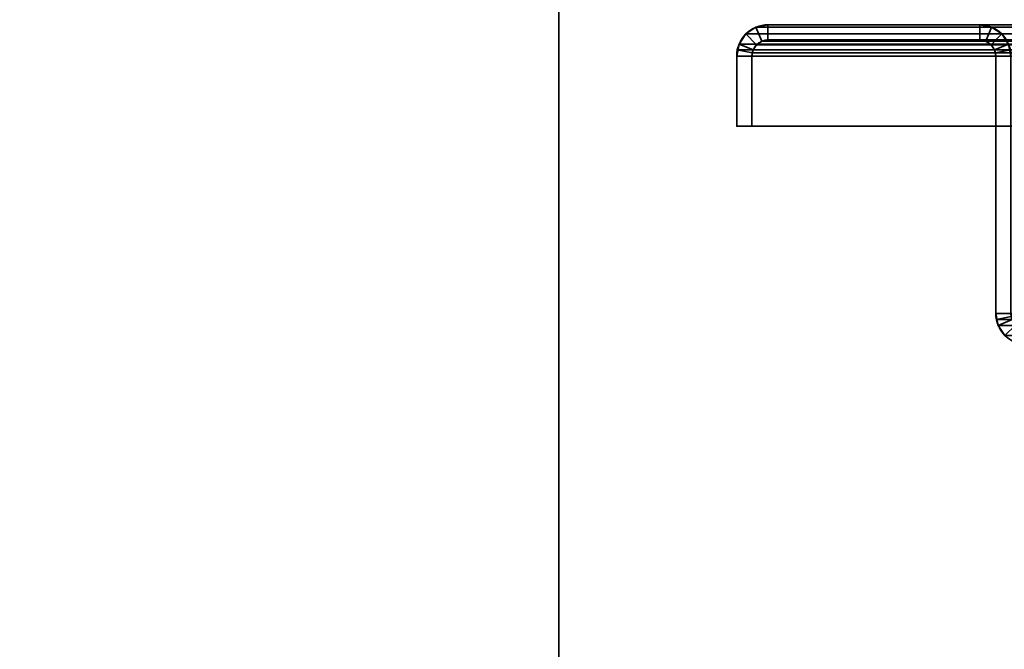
# Model space of a CAD drawing. Header units: millimetres. Extents: x -508 to 6708, y -115 to 193.
# Tile 336 of 656: x 1039 to 1136, y 18 to 81. Entities that reach past the tile are written whole.
import ezdxf

# ---------------------------------------------------------------- set-up
doc = ezdxf.new("R2010")
doc.units = ezdxf.units.MM
doc.layers.add('151', color=7, linetype='Continuous', true_color=0xffffff)

# ---------------------------------------------------------------- blocks, each defined once
blk = doc.blocks.new('UG_SURFACE_002')
at = {"layer": '151', "color": 252, "linetype": 'Continuous', "lineweight": 35}
for points in [[(942.5, -10, -7.75), (942.5, 174.4, -7.75), (1092.5, 174.4, -7.75), (1092.5, -10, -7.75)], [(2057.5, -10, 2215.25), (2057.5, 174.4, 2215.25), (942.5, 174.4, 2215.25), (942.5, -10, 2215.25)], [(1092.5, -10, 2065.25), (1092.5, 174.4, 2065.25), (1907.5, 174.4, 2065.25), (1907.5, -10, 2065.25)], [(1092.5, -10, -7.75), (1092.5, 174.4, -7.75), (1092.5, 174.4, 2065.25), (1092.5, -10, 2065.25)]]:
    blk.add_3dface(points, dxfattribs=at)
blk = doc.blocks.new('UG_SURFACE_146')
at = {"layer": '151', "color": 252, "linetype": 'Continuous', "lineweight": 35}
for points in [[(1111.901, 79.766, 2045.349), (1111.901, 79.766, -7.75), (1110.902, 79.098, -7.75), (1110.902, 79.098, 2046.348)], [(1111.901, 79.766, 2045.349), (1110.902, 79.098, 2046.348), (1111.963, 78.037, 2045.287), (1112.475, 78.38, 2044.775)], [(1110.902, 79.098, -7.75), (1111.901, 79.766, -7.75), (1112.475, 78.38, -7.75), (1111.963, 78.037, -7.75)], [(1113.08, 80, 2044.17), (1113.08, 80, -7.75), (1111.901, 79.766, -7.75), (1111.901, 79.766, 2045.349)], [(1113.08, 80, 2044.17), (1111.901, 79.766, 2045.349), (1112.475, 78.38, 2044.775), (1113.08, 78.5, 2044.17)], [(1113.08, 78.5, -7.75), (1112.475, 78.38, -7.75), (1111.901, 79.766, -7.75), (1113.08, 80, -7.75)], [(1133.92, 80, 2023.33), (1133.92, 80, -7.75), (1113.08, 80, -7.75), (1113.08, 80, 2044.17)], [(1113.08, 78.5, 2044.17), (1133.92, 78.5, 2023.33), (1133.92, 80, 2023.33), (1113.08, 80, 2044.17)], [(1133.92, 78.5, -7.75), (1113.08, 78.5, -7.75), (1113.08, 80, -7.75), (1133.92, 80, -7.75)], [(1135.099, 79.766, 2022.151), (1135.099, 79.766, -7.75), (1133.92, 80, -7.75), (1133.92, 80, 2023.33)], [(1133.92, 78.5, 2023.33), (1134.525, 78.38, 2022.725), (1135.099, 79.766, 2022.151), (1133.92, 80, 2023.33)], [(1133.92, 80, -7.75), (1135.099, 79.766, -7.75), (1134.525, 78.38, -7.75), (1133.92, 78.5, -7.75)], [(1134.525, 78.38, 2022.725), (1135.037, 78.037, 2022.213), (1136.098, 79.098, 2021.152), (1135.099, 79.766, 2022.151)], [(1135.037, 78.037, -7.75), (1134.525, 78.38, -7.75), (1135.099, 79.766, -7.75), (1136.098, 79.098, -7.75)], [(1136.098, 79.098, 2021.152), (1136.098, 79.098, -7.75), (1135.099, 79.766, -7.75), (1135.099, 79.766, 2022.151)], [(1110.902, 79.098, 2046.348), (1110.902, 79.098, -7.75), (1110.234, 78.099, -7.75), (1110.234, 78.099, 2047.016)], [(1111.62, 77.525, 2045.63), (1111.963, 78.037, 2045.287), (1110.902, 79.098, 2046.348), (1110.234, 78.099, 2047.016)], [(1111.963, 78.037, -7.75), (1111.62, 77.525, -7.75), (1110.234, 78.099, -7.75), (1110.902, 79.098, -7.75)], [(1136.766, 78.099, 2020.484), (1136.098, 79.098, 2021.152), (1135.037, 78.037, 2022.213), (1135.38, 77.525, 2021.87)], [(1136.098, 79.098, -7.75), (1136.766, 78.099, -7.75), (1135.38, 77.525, -7.75), (1135.037, 78.037, -7.75)], [(1136.766, 78.099, 2020.484), (1136.766, 78.099, -7.75), (1136.098, 79.098, -7.75), (1136.098, 79.098, 2021.152)], [(1110, 76.92, -7.75), (1110.059, 77.521, 2047.191), (1110.234, 78.099, 2047.016)], [(1110.234, 78.099, 2047.016), (1110.234, 78.099, -7.75), (1110, 76.92, -7.75)], [(1110, 76.92, -7.75), (1110.234, 78.099, -7.75), (1111.62, 77.525, -7.75), (1111.5, 76.92, -7.75)], [(1111.53, 77.228, 2045.72), (1111.62, 77.525, 2045.63), (1110.234, 78.099, 2047.016), (1110.059, 77.521, 2047.191)], [(1111.62, 77.525, 2045.63), (1111.62, 77.525, -7.75), (1111.963, 78.037, -7.75), (1111.963, 78.037, 2045.287)], [(1111.963, 78.037, 2045.287), (1111.963, 78.037, -7.75), (1112.475, 78.38, -7.75), (1112.475, 78.38, 2044.775)], [(1112.475, 78.38, 2044.775), (1112.475, 78.38, -7.75), (1113.08, 78.5, -7.75), (1113.08, 78.5, 2044.17)], [(1133.92, 78.5, 2023.33), (1113.08, 78.5, 2044.17), (1113.08, 78.5, -7.75), (1133.92, 78.5, -7.75)], [(1133.92, 78.5, 2023.33), (1133.92, 78.5, -7.75), (1134.525, 78.38, -7.75), (1134.525, 78.38, 2022.725)], [(1134.525, 78.38, 2022.725), (1134.525, 78.38, -7.75), (1135.037, 78.037, -7.75), (1135.037, 78.037, 2022.213)], [(1135.037, 78.037, 2022.213), (1135.037, 78.037, -7.75), (1135.38, 77.525, -7.75), (1135.38, 77.525, 2021.87)], [(1136.941, 77.521, 2020.309), (1136.766, 78.099, 2020.484), (1135.38, 77.525, 2021.87), (1135.47, 77.228, 2021.78)], [(1135.5, 76.92, -7.75), (1135.38, 77.525, -7.75), (1136.766, 78.099, -7.75), (1137, 76.92, -7.75)], [(1110, 76.92, -7.75), (1110, 76.92, 2047.25), (1110.059, 77.521, 2047.191)], [(1111.5, 76.92, 2045.75), (1111.53, 77.228, 2045.72), (1110.059, 77.521, 2047.191), (1110, 76.92, 2047.25)], [(1110, 76.92, 2047.25), (1110, 76.92, -7.75), (1110, 70, -7.75), (1110, 70, 2047.25)], [(1110, 76.92, 2047.25), (1110, 70, 2047.25), (1111.5, 70, 2045.75), (1111.5, 76.92, 2045.75)], [(1111.5, 76.92, -7.75), (1111.5, 70, -7.75), (1110, 70, -7.75), (1110, 76.92, -7.75)], [(1111.5, 76.92, -7.75), (1111.62, 77.525, -7.75), (1111.62, 77.525, 2045.63)], [(1111.62, 77.525, 2045.63), (1111.53, 77.228, 2045.72), (1111.5, 76.92, -7.75)], [(1111.53, 77.228, 2045.72), (1111.5, 76.92, 2045.75), (1111.5, 76.92, -7.75)], [(1111.5, 76.92, 2045.75), (1111.5, 70, 2045.75), (1111.5, 70, -7.75), (1111.5, 76.92, -7.75)], [(1135.38, 77.525, -7.75), (1135.5, 76.92, -7.75), (1135.5, 76.92, 2021.75)], [(1135.5, 76.92, 2021.75), (1135.47, 77.228, 2021.78), (1135.38, 77.525, -7.75)], [(1135.47, 77.228, 2021.78), (1135.38, 77.525, 2021.87), (1135.38, 77.525, -7.75)], [(1137, 76.92, 2020.25), (1136.941, 77.521, 2020.309), (1135.47, 77.228, 2021.78), (1135.5, 76.92, 2021.75)], [(1135.5, 51.58, 2021.75), (1135.5, 76.92, 2021.75), (1135.5, 76.92, -7.75), (1135.5, 51.58, -7.75)], [(1135.5, 76.92, 2021.75), (1135.5, 51.58, 2021.75), (1137, 51.58, 2020.25), (1137, 76.92, 2020.25)], [(1137, 76.92, -7.75), (1137, 51.58, -7.75), (1135.5, 51.58, -7.75), (1135.5, 76.92, -7.75)], [(1111.5, 70, 2045.75), (1110, 70, 2047.25), (1110, 70, -7.75), (1111.5, 70, -7.75)], [(1135.5, 51.58, -7.75), (1135.734, 50.401, -7.75), (1135.734, 50.401, 2021.516)], [(1135.734, 50.401, 2021.516), (1135.559, 50.979, 2021.691), (1135.5, 51.58, -7.75)], [(1135.559, 50.979, 2021.691), (1135.5, 51.58, 2021.75), (1135.5, 51.58, -7.75)], [(1135.5, 51.58, 2021.75), (1135.559, 50.979, 2021.691), (1137.03, 51.272, 2020.22), (1137, 51.58, 2020.25)], [(1137, 51.58, -7.75), (1137.12, 50.975, -7.75), (1135.734, 50.401, -7.75), (1135.5, 51.58, -7.75)], [(1135.559, 50.979, 2021.691), (1135.734, 50.401, 2021.516), (1137.12, 50.975, 2020.13), (1137.03, 51.272, 2020.22)], [(1135.734, 50.401, 2021.516), (1136.402, 49.402, 2020.848), (1137.463, 50.463, 2019.787), (1137.12, 50.975, 2020.13)], [(1136.402, 49.402, -7.75), (1135.734, 50.401, -7.75), (1137.12, 50.975, -7.75), (1137.463, 50.463, -7.75)], [(1135.734, 50.401, 2021.516), (1135.734, 50.401, -7.75), (1136.402, 49.402, -7.75), (1136.402, 49.402, 2020.848)]]:
    blk.add_3dface(points, dxfattribs=at)
blk = doc.blocks.new('UG_SURFACE_147')
at = {"layer": '151', "color": 252, "linetype": 'Continuous', "lineweight": 35}
for points in [[(1111.901, 79.766, 2045.349), (1111.901, 79.766, -7.75), (1110.902, 79.098, -7.75), (1110.902, 79.098, 2046.348)], [(1111.901, 79.766, 2045.349), (1110.902, 79.098, 2046.348), (1111.963, 78.037, 2045.287), (1112.475, 78.38, 2044.775)], [(1110.902, 79.098, -7.75), (1111.901, 79.766, -7.75), (1112.475, 78.38, -7.75), (1111.963, 78.037, -7.75)], [(1113.08, 80, 2044.17), (1113.08, 80, -7.75), (1111.901, 79.766, -7.75), (1111.901, 79.766, 2045.349)], [(1113.08, 80, 2044.17), (1111.901, 79.766, 2045.349), (1112.475, 78.38, 2044.775), (1113.08, 78.5, 2044.17)], [(1113.08, 78.5, -7.75), (1112.475, 78.38, -7.75), (1111.901, 79.766, -7.75), (1113.08, 80, -7.75)], [(1133.92, 80, 2023.33), (1133.92, 80, -7.75), (1113.08, 80, -7.75), (1113.08, 80, 2044.17)], [(1113.08, 78.5, 2044.17), (1133.92, 78.5, 2023.33), (1133.92, 80, 2023.33), (1113.08, 80, 2044.17)], [(1133.92, 78.5, -7.75), (1113.08, 78.5, -7.75), (1113.08, 80, -7.75), (1133.92, 80, -7.75)], [(1135.099, 79.766, 2022.151), (1135.099, 79.766, -7.75), (1133.92, 80, -7.75), (1133.92, 80, 2023.33)], [(1133.92, 78.5, 2023.33), (1134.525, 78.38, 2022.725), (1135.099, 79.766, 2022.151), (1133.92, 80, 2023.33)], [(1133.92, 80, -7.75), (1135.099, 79.766, -7.75), (1134.525, 78.38, -7.75), (1133.92, 78.5, -7.75)], [(1134.525, 78.38, 2022.725), (1135.037, 78.037, 2022.213), (1136.098, 79.098, 2021.152), (1135.099, 79.766, 2022.151)], [(1135.037, 78.037, -7.75), (1134.525, 78.38, -7.75), (1135.099, 79.766, -7.75), (1136.098, 79.098, -7.75)], [(1136.098, 79.098, 2021.152), (1136.098, 79.098, -7.75), (1135.099, 79.766, -7.75), (1135.099, 79.766, 2022.151)], [(1110.902, 79.098, 2046.348), (1110.902, 79.098, -7.75), (1110.234, 78.099, -7.75), (1110.234, 78.099, 2047.016)], [(1111.62, 77.525, 2045.63), (1111.963, 78.037, 2045.287), (1110.902, 79.098, 2046.348), (1110.234, 78.099, 2047.016)], [(1111.963, 78.037, -7.75), (1111.62, 77.525, -7.75), (1110.234, 78.099, -7.75), (1110.902, 79.098, -7.75)], [(1136.766, 78.099, 2020.484), (1136.098, 79.098, 2021.152), (1135.037, 78.037, 2022.213), (1135.38, 77.525, 2021.87)], [(1136.098, 79.098, -7.75), (1136.766, 78.099, -7.75), (1135.38, 77.525, -7.75), (1135.037, 78.037, -7.75)], [(1136.766, 78.099, 2020.484), (1136.766, 78.099, -7.75), (1136.098, 79.098, -7.75), (1136.098, 79.098, 2021.152)], [(1110, 76.92, -7.75), (1110.059, 77.521, 2047.191), (1110.234, 78.099, 2047.016)], [(1110.234, 78.099, 2047.016), (1110.234, 78.099, -7.75), (1110, 76.92, -7.75)], [(1110, 76.92, -7.75), (1110.234, 78.099, -7.75), (1111.62, 77.525, -7.75), (1111.5, 76.92, -7.75)], [(1111.53, 77.228, 2045.72), (1111.62, 77.525, 2045.63), (1110.234, 78.099, 2047.016), (1110.059, 77.521, 2047.191)], [(1111.62, 77.525, 2045.63), (1111.62, 77.525, -7.75), (1111.963, 78.037, -7.75), (1111.963, 78.037, 2045.287)], [(1111.963, 78.037, 2045.287), (1111.963, 78.037, -7.75), (1112.475, 78.38, -7.75), (1112.475, 78.38, 2044.775)], [(1112.475, 78.38, 2044.775), (1112.475, 78.38, -7.75), (1113.08, 78.5, -7.75), (1113.08, 78.5, 2044.17)], [(1133.92, 78.5, 2023.33), (1113.08, 78.5, 2044.17), (1113.08, 78.5, -7.75), (1133.92, 78.5, -7.75)], [(1133.92, 78.5, 2023.33), (1133.92, 78.5, -7.75), (1134.525, 78.38, -7.75), (1134.525, 78.38, 2022.725)], [(1134.525, 78.38, 2022.725), (1134.525, 78.38, -7.75), (1135.037, 78.037, -7.75), (1135.037, 78.037, 2022.213)], [(1135.037, 78.037, 2022.213), (1135.037, 78.037, -7.75), (1135.38, 77.525, -7.75), (1135.38, 77.525, 2021.87)], [(1136.941, 77.521, 2020.309), (1136.766, 78.099, 2020.484), (1135.38, 77.525, 2021.87), (1135.47, 77.228, 2021.78)], [(1135.5, 76.92, -7.75), (1135.38, 77.525, -7.75), (1136.766, 78.099, -7.75), (1137, 76.92, -7.75)], [(1110, 76.92, -7.75), (1110, 76.92, 2047.25), (1110.059, 77.521, 2047.191)], [(1111.5, 76.92, 2045.75), (1111.53, 77.228, 2045.72), (1110.059, 77.521, 2047.191), (1110, 76.92, 2047.25)], [(1110, 76.92, 2047.25), (1110, 76.92, -7.75), (1110, 70, -7.75), (1110, 70, 2047.25)], [(1110, 76.92, 2047.25), (1110, 70, 2047.25), (1111.5, 70, 2045.75), (1111.5, 76.92, 2045.75)], [(1111.5, 76.92, -7.75), (1111.5, 70, -7.75), (1110, 70, -7.75), (1110, 76.92, -7.75)], [(1111.5, 76.92, -7.75), (1111.62, 77.525, -7.75), (1111.62, 77.525, 2045.63)], [(1111.62, 77.525, 2045.63), (1111.53, 77.228, 2045.72), (1111.5, 76.92, -7.75)], [(1111.53, 77.228, 2045.72), (1111.5, 76.92, 2045.75), (1111.5, 76.92, -7.75)], [(1111.5, 76.92, 2045.75), (1111.5, 70, 2045.75), (1111.5, 70, -7.75), (1111.5, 76.92, -7.75)], [(1135.38, 77.525, -7.75), (1135.5, 76.92, -7.75), (1135.5, 76.92, 2021.75)], [(1135.5, 76.92, 2021.75), (1135.47, 77.228, 2021.78), (1135.38, 77.525, -7.75)], [(1135.47, 77.228, 2021.78), (1135.38, 77.525, 2021.87), (1135.38, 77.525, -7.75)], [(1137, 76.92, 2020.25), (1136.941, 77.521, 2020.309), (1135.47, 77.228, 2021.78), (1135.5, 76.92, 2021.75)], [(1135.5, 51.58, 2021.75), (1135.5, 76.92, 2021.75), (1135.5, 76.92, -7.75), (1135.5, 51.58, -7.75)], [(1135.5, 76.92, 2021.75), (1135.5, 51.58, 2021.75), (1137, 51.58, 2020.25), (1137, 76.92, 2020.25)], [(1137, 76.92, -7.75), (1137, 51.58, -7.75), (1135.5, 51.58, -7.75), (1135.5, 76.92, -7.75)], [(1111.5, 70, 2045.75), (1110, 70, 2047.25), (1110, 70, -7.75), (1111.5, 70, -7.75)], [(1135.5, 51.58, -7.75), (1135.734, 50.401, -7.75), (1135.734, 50.401, 2021.516)], [(1135.734, 50.401, 2021.516), (1135.559, 50.979, 2021.691), (1135.5, 51.58, -7.75)], [(1135.559, 50.979, 2021.691), (1135.5, 51.58, 2021.75), (1135.5, 51.58, -7.75)], [(1135.5, 51.58, 2021.75), (1135.559, 50.979, 2021.691), (1137.03, 51.272, 2020.22), (1137, 51.58, 2020.25)], [(1137, 51.58, -7.75), (1137.12, 50.975, -7.75), (1135.734, 50.401, -7.75), (1135.5, 51.58, -7.75)], [(1135.559, 50.979, 2021.691), (1135.734, 50.401, 2021.516), (1137.12, 50.975, 2020.13), (1137.03, 51.272, 2020.22)], [(1135.734, 50.401, 2021.516), (1136.402, 49.402, 2020.848), (1137.463, 50.463, 2019.787), (1137.12, 50.975, 2020.13)], [(1136.402, 49.402, -7.75), (1135.734, 50.401, -7.75), (1137.12, 50.975, -7.75), (1137.463, 50.463, -7.75)], [(1135.734, 50.401, 2021.516), (1135.734, 50.401, -7.75), (1136.402, 49.402, -7.75), (1136.402, 49.402, 2020.848)]]:
    blk.add_3dface(points, dxfattribs=at)
blk = doc.blocks.new('UG_SURFACE_148')
at = {"layer": '151', "color": 252, "linetype": 'Continuous', "lineweight": 35}
for points in [[(1112.475, 78.38, 2044.775), (1111.963, 78.037, 2045.287), (1110.902, 79.098, 2046.348), (1111.901, 79.766, 2045.349)], [(1888.099, 79.766, 2045.349), (1111.901, 79.766, 2045.349), (1110.902, 79.098, 2046.348), (1889.098, 79.098, 2046.348)], [(1113.08, 78.5, 2044.17), (1112.475, 78.38, 2044.775), (1111.901, 79.766, 2045.349), (1113.08, 80, 2044.17)], [(1886.92, 80, 2044.17), (1113.08, 80, 2044.17), (1111.901, 79.766, 2045.349), (1888.099, 79.766, 2045.349)], [(1113.08, 80, 2044.17), (1133.92, 80, 2023.33), (1133.92, 78.5, 2023.33), (1113.08, 78.5, 2044.17)], [(1133.92, 80, 2023.33), (1113.08, 80, 2044.17), (1886.92, 80, 2044.17), (1866.08, 80, 2023.33)], [(1864.901, 79.766, 2022.151), (1135.099, 79.766, 2022.151), (1133.92, 80, 2023.33), (1866.08, 80, 2023.33)], [(1133.92, 80, 2023.33), (1135.099, 79.766, 2022.151), (1134.525, 78.38, 2022.725), (1133.92, 78.5, 2023.33)], [(1135.099, 79.766, 2022.151), (1136.098, 79.098, 2021.152), (1135.037, 78.037, 2022.213), (1134.525, 78.38, 2022.725)], [(1863.902, 79.098, 2021.152), (1136.098, 79.098, 2021.152), (1135.099, 79.766, 2022.151), (1864.901, 79.766, 2022.151)], [(1110.234, 78.099, 2047.016), (1110.902, 79.098, 2046.348), (1111.963, 78.037, 2045.287), (1111.62, 77.525, 2045.63)], [(1889.098, 79.098, 2046.348), (1110.902, 79.098, 2046.348), (1110.234, 78.099, 2047.016), (1889.766, 78.099, 2047.016)], [(1135.38, 77.525, 2021.87), (1135.037, 78.037, 2022.213), (1136.098, 79.098, 2021.152), (1136.766, 78.099, 2020.484)], [(1863.234, 78.099, 2020.484), (1136.766, 78.099, 2020.484), (1136.098, 79.098, 2021.152), (1863.902, 79.098, 2021.152)], [(1110.059, 77.521, 2047.191), (1110.234, 78.099, 2047.016), (1111.62, 77.525, 2045.63), (1111.53, 77.228, 2045.72)], [(1889.941, 77.521, 2047.191), (1889.766, 78.099, 2047.016), (1110.234, 78.099, 2047.016), (1110.059, 77.521, 2047.191)], [(1888.38, 77.525, 2045.63), (1111.62, 77.525, 2045.63), (1111.963, 78.037, 2045.287), (1888.037, 78.037, 2045.287)], [(1888.037, 78.037, 2045.287), (1111.963, 78.037, 2045.287), (1112.475, 78.38, 2044.775), (1887.525, 78.38, 2044.775)], [(1887.525, 78.38, 2044.775), (1112.475, 78.38, 2044.775), (1113.08, 78.5, 2044.17), (1886.92, 78.5, 2044.17)], [(1133.92, 78.5, 2023.33), (1866.08, 78.5, 2023.33), (1886.92, 78.5, 2044.17), (1113.08, 78.5, 2044.17)], [(1866.08, 78.5, 2023.33), (1133.92, 78.5, 2023.33), (1134.525, 78.38, 2022.725), (1865.475, 78.38, 2022.725)], [(1865.475, 78.38, 2022.725), (1134.525, 78.38, 2022.725), (1135.037, 78.037, 2022.213), (1864.963, 78.037, 2022.213)], [(1864.963, 78.037, 2022.213), (1135.037, 78.037, 2022.213), (1135.38, 77.525, 2021.87), (1864.62, 77.525, 2021.87)], [(1135.47, 77.228, 2021.78), (1135.38, 77.525, 2021.87), (1136.766, 78.099, 2020.484), (1136.941, 77.521, 2020.309)], [(1110, 76.92, 2047.25), (1110.059, 77.521, 2047.191), (1111.53, 77.228, 2045.72), (1111.5, 76.92, 2045.75)], [(1110.059, 77.521, 2047.191), (1110, 76.92, 2047.25), (1890, 76.92, 2047.25)], [(1111.5, 76.92, 2045.75), (1111.5, 70, 2045.75), (1110, 70, 2047.25), (1110, 76.92, 2047.25)], [(1110, 76.92, 2047.25), (1110, 70, 2047.25), (1890, 70, 2047.25), (1890, 76.92, 2047.25)], [(1110.059, 77.521, 2047.191), (1890, 76.92, 2047.25), (1889.941, 77.521, 2047.191)], [(1888.5, 76.92, 2045.75), (1111.5, 76.92, 2045.75), (1111.53, 77.228, 2045.72)], [(1111.5, 76.92, 2045.75), (1888.5, 76.92, 2045.75), (1888.5, 70, 2045.75), (1111.5, 70, 2045.75)], [(1111.53, 77.228, 2045.72), (1111.62, 77.525, 2045.63), (1888.38, 77.525, 2045.63), (1888.47, 77.228, 2045.72)], [(1888.47, 77.228, 2045.72), (1888.5, 76.92, 2045.75), (1111.53, 77.228, 2045.72)], [(1864.53, 77.228, 2021.78), (1135.38, 77.525, 2021.87), (1135.47, 77.228, 2021.78)], [(1864.53, 77.228, 2021.78), (1864.62, 77.525, 2021.87), (1135.38, 77.525, 2021.87)], [(1135.5, 76.92, 2021.75), (1135.47, 77.228, 2021.78), (1136.941, 77.521, 2020.309), (1137, 76.92, 2020.25)], [(1135.47, 77.228, 2021.78), (1864.5, 76.92, 2021.75), (1864.53, 77.228, 2021.78)], [(1135.47, 77.228, 2021.78), (1135.5, 76.92, 2021.75), (1864.5, 76.92, 2021.75)], [(1135.5, 51.58, 2021.75), (1864.5, 51.58, 2021.75), (1864.5, 76.92, 2021.75), (1135.5, 76.92, 2021.75)], [(1135.5, 51.58, 2021.75), (1135.5, 76.92, 2021.75), (1137, 76.92, 2020.25), (1137, 51.58, 2020.25)], [(1111.5, 70, 2045.75), (1888.5, 70, 2045.75), (1890, 70, 2047.25), (1110, 70, 2047.25)], [(1864.5, 51.58, 2021.75), (1135.5, 51.58, 2021.75), (1135.559, 50.979, 2021.691)], [(1137, 51.58, 2020.25), (1137.03, 51.272, 2020.22), (1135.559, 50.979, 2021.691), (1135.5, 51.58, 2021.75)], [(1864.441, 50.979, 2021.691), (1864.5, 51.58, 2021.75), (1135.559, 50.979, 2021.691)], [(1137.03, 51.272, 2020.22), (1137.12, 50.975, 2020.13), (1135.734, 50.401, 2021.516), (1135.559, 50.979, 2021.691)], [(1135.559, 50.979, 2021.691), (1135.734, 50.401, 2021.516), (1864.266, 50.401, 2021.516), (1864.441, 50.979, 2021.691)], [(1136.402, 49.402, 2020.848), (1135.734, 50.401, 2021.516), (1137.12, 50.975, 2020.13), (1137.463, 50.463, 2019.787)], [(1864.266, 50.401, 2021.516), (1135.734, 50.401, 2021.516), (1136.402, 49.402, 2020.848), (1863.598, 49.402, 2020.848)]]:
    blk.add_3dface(points, dxfattribs=at)

msp = doc.modelspace()

# ---------------------------------------------------------------- linework, layer by layer
at = {"layer": '151', "color": 253, "linetype": 'Continuous', "lineweight": -3}
for p, q in [((1092.5, -10, 2065.25), (1092.5, 174.4, 2065.25)), ((1092.5, 174.4, -7.75), (1092.5, -10, -7.75)), ((1113.08, 80, -7.75), (1133.92, 80, -7.75)), ((1133.92, 80, 2023.33), (1113.08, 80, 2044.17)), ((1886.92, 80, 2044.17), (1113.08, 80, 2044.17)), ((1133.92, 80, 2023.33), (1113.08, 80, 2044.17)), ((1113.08, 80, 2044.17), (1113.08, 80, -7.75)), ((1113.08, 80, -7.75), (1133.92, 80, -7.75)), ((1133.92, 80, 2023.33), (1113.08, 80, 2044.17)), ((1113.08, 80, 2044.17), (1113.08, 80, -7.75)), ((1133.92, 80, 2023.33), (1133.92, 80, -7.75)), ((1133.92, 80, 2023.33), (1133.92, 80, -7.75)), ((1866.08, 80, 2023.33), (1133.92, 80, 2023.33)), ((1113.08, 78.5, 2044.17), (1113.08, 78.5, -7.75)), ((1886.92, 78.5, 2044.17), (1113.08, 78.5, 2044.17)), ((1113.08, 78.5, -7.75), (1133.92, 78.5, -7.75)), ((1133.92, 78.5, 2023.33), (1113.08, 78.5, 2044.17)), ((1133.92, 78.5, 2023.33), (1113.08, 78.5, 2044.17)), ((1113.08, 78.5, 2044.17), (1113.08, 78.5, -7.75)), ((1113.08, 78.5, -7.75), (1133.92, 78.5, -7.75)), ((1133.92, 78.5, 2023.33), (1113.08, 78.5, 2044.17)), ((1866.08, 78.5, 2023.33), (1133.92, 78.5, 2023.33)), ((1133.92, 78.5, 2023.33), (1133.92, 78.5, -7.75)), ((1133.92, 78.5, 2023.33), (1133.92, 78.5, -7.75)), ((1110, 76.92, 2047.25), (1110, 76.92, -7.75)), ((1110, 70, -7.75), (1110, 76.92, -7.75)), ((1110, 76.92, 2047.25), (1110, 70, 2047.25)), ((1890, 76.92, 2047.25), (1110, 76.92, 2047.25)), ((1110, 76.92, 2047.25), (1110, 70, 2047.25)), ((1110, 76.92, 2047.25), (1110, 76.92, -7.75)), ((1110, 70, -7.75), (1110, 76.92, -7.75)), ((1110, 76.92, 2047.25), (1110, 70, 2047.25)), ((1111.5, 76.92, 2045.75), (1111.5, 76.92, -7.75)), ((1111.5, 70, -7.75), (1111.5, 76.92, -7.75)), ((1111.5, 76.92, 2045.75), (1111.5, 70, 2045.75)), ((1111.5, 76.92, 2045.75), (1111.5, 70, 2045.75)), ((1111.5, 76.92, 2045.75), (1111.5, 76.92, -7.75)), ((1888.5, 76.92, 2045.75), (1111.5, 76.92, 2045.75)), ((1111.5, 70, -7.75), (1111.5, 76.92, -7.75)), ((1111.5, 76.92, 2045.75), (1111.5, 70, 2045.75)), ((1135.5, 76.92, -7.75), (1135.5, 51.58, -7.75)), ((1135.5, 51.58, 2021.75), (1135.5, 76.92, 2021.75)), ((1135.5, 51.58, 2021.75), (1135.5, 76.92, 2021.75)), ((1135.5, 76.92, 2021.75), (1135.5, 76.92, -7.75)), ((1135.5, 76.92, -7.75), (1135.5, 51.58, -7.75)), ((1135.5, 51.58, 2021.75), (1135.5, 76.92, 2021.75)), ((1864.5, 76.92, 2021.75), (1135.5, 76.92, 2021.75)), ((1135.5, 76.92, 2021.75), (1135.5, 76.92, -7.75)), ((1110, 70, -7.75), (1111.5, 70, -7.75)), ((1110, 70, 2047.25), (1110, 70, -7.75)), ((1890, 70, 2047.25), (1110, 70, 2047.25)), ((1111.5, 70, 2045.75), (1110, 70, 2047.25)), ((1110, 70, -7.75), (1111.5, 70, -7.75)), ((1111.5, 70, 2045.75), (1110, 70, 2047.25)), ((1111.5, 70, 2045.75), (1110, 70, 2047.25)), ((1110, 70, 2047.25), (1110, 70, -7.75)), ((1111.5, 70, 2045.75), (1111.5, 70, -7.75)), ((1111.5, 70, 2045.75), (1111.5, 70, -7.75)), ((1888.5, 70, 2045.75), (1111.5, 70, 2045.75)), ((1135.5, 51.58, 2021.75), (1135.5, 51.58, -7.75)), ((1135.5, 51.58, 2021.75), (1135.5, 51.58, -7.75)), ((1864.5, 51.58, 2021.75), (1135.5, 51.58, 2021.75))]:
    msp.add_line(p, q, dxfattribs=at)
at = {"layer": '151', "color": 253, "linetype": 'Continuous', "lineweight": -3, "extrusion": (0, 0, -1)}
for centre, radius, start, end in [((-1113.08, 76.92, 7.75), 3.08, 0, 90), ((-1113.08, 76.92, 7.75), 3.08, 0, 90), ((-1133.92, 76.92, 7.75), 3.08, 90, 180), ((-1133.92, 76.92, 7.75), 3.08, 90, 180), ((-1113.08, 76.92, 7.75), 1.58, 0, 90), ((-1113.08, 76.92, 7.75), 1.58, 0, 90), ((-1133.92, 76.92, 7.75), 1.58, 90, 180), ((-1133.92, 76.92, 7.75), 1.58, 90, 180), ((-1138.58, 51.58, 7.75), 3.08, 270, 0), ((-1138.58, 51.58, 7.75), 3.08, 270, 0)]:
    msp.add_arc(centre, radius, start, end, dxfattribs=at)
at = {"layer": '151', "color": 253, "linetype": 'Continuous', "lineweight": -3, "extrusion": (0.707107, 6.12323e-17, 0.707107)}
for centre, major_axis, start_param, end_param in [((1113.08, 76.92, 2044.17), (-3.08, 0, 3.08), 4.712389, 6.283185), ((1113.08, 76.92, 2044.17), (-3.08, 0, 3.08), 4.712389, 6.283185), ((1113.08, 76.92, 2044.17), (-3.08, 0, 3.08), 4.712389, 6.283185), ((1133.92, 76.92, 2023.33), (-3.08, 0, 3.08), 3.141593, 4.712389), ((1133.92, 76.92, 2023.33), (-3.08, 0, 3.08), 3.141593, 4.712389), ((1133.92, 76.92, 2023.33), (-3.08, 0, 3.08), 3.141593, 4.712389), ((1113.08, 76.92, 2044.17), (-1.58, 0, 1.58), 4.712389, 6.283185), ((1113.08, 76.92, 2044.17), (-1.58, 0, 1.58), 4.712389, 6.283185), ((1113.08, 76.92, 2044.17), (-1.58, 0, 1.58), 4.712389, 6.283185), ((1133.92, 76.92, 2023.33), (-1.58, 0, 1.58), 3.141593, 4.712389), ((1133.92, 76.92, 2023.33), (-1.58, 0, 1.58), 3.141593, 4.712389), ((1133.92, 76.92, 2023.33), (-1.58, 0, 1.58), 3.141593, 4.712389), ((1138.58, 51.58, 2018.67), (-3.08, 0, 3.08), 0, 1.570796), ((1138.58, 51.58, 2018.67), (-3.08, 0, 3.08), 0, 1.570796), ((1138.58, 51.58, 2018.67), (-3.08, 0, 3.08), 0, 1.570796)]:
    msp.add_ellipse(centre, major_axis=major_axis, ratio=0.707107, start_param=start_param, end_param=end_param, dxfattribs=at)

# ---------------------------------------------------------------- block references
at = {"layer": '151', "color": 253, "linetype": 'Continuous', "lineweight": -3}
for name in ['UG_SURFACE_002', 'UG_SURFACE_146', 'UG_SURFACE_147', 'UG_SURFACE_148']:
    msp.add_blockref(name, (0, 0), dxfattribs=at)

doc.saveas('drawing.dxf')
